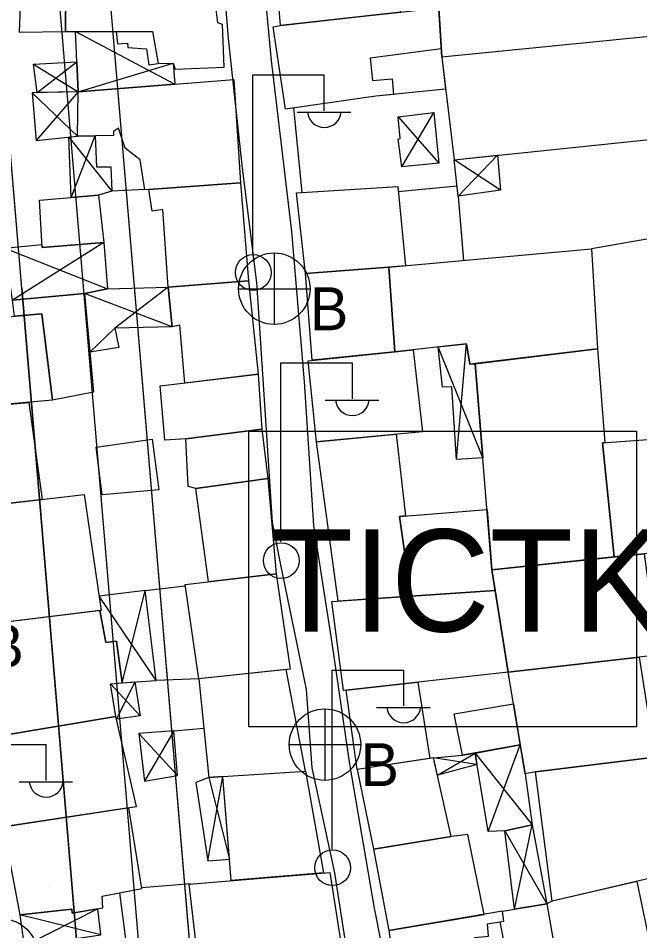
# Model space of a CAD drawing. Extents: x 417997 to 421451, y 4451742 to 4455216.
# Drawn here: x 419950.6 to 420011.5, y 4452584.5 to 4452673.8 of the extents above; entities that cross this region are included whole.
import ezdxf

# ---------------------------------------------------------------- set-up
doc = ezdxf.new("R2010")
doc.units = 0
for name, color, linetype in [('ADA', 7, 'Continuous'), ('ADAKENARI', 7, 'Continuous'), ('B_Harabe', 7, 'Continuous'), ('B_Mesken', 7, 'Continuous'), ('B_Sundurma', 7, 'Continuous'), ('B_Teras', 7, 'Continuous'), ('Default', 7, 'Continuous'), ('KALDIRIM', 7, 'Continuous'), ('LJ_SEMBOL', 7, 'Continuous'), ('PL_REKRASYON', 7, 'Continuous'), ('PL_TURZM', 7, 'Continuous'), ('S_Elektrik_Diregi', 7, 'Continuous'), ('S_Rogar_Kapagi_Buski', 7, 'Continuous'), ('Sinir_Cit_bir_taraf', 7, 'Continuous'), ('Sinir_Duvar_tek_tarafa_ait', 7, 'Continuous'), ('TR_PARKALANI', 7, 'Continuous'), ('TR_TİCK', 7, 'Continuous'), ('Yol_Sose', 7, 'Continuous')]:
    doc.layers.add(name, color=color, linetype=linetype)

# ---------------------------------------------------------------- blocks, each defined once
blk = doc.blocks.new('POINT_DISPLAY')
at = {"layer": 'Default'}
blk.add_line((0, 0), (0, 0), dxfattribs=at)

msp = doc.modelspace()

# ---------------------------------------------------------------- linework, layer by layer
at = {"layer": 'ADA'}
msp.add_line((419958.536, 4452688.24), (419975.571, 4452485.883), dxfattribs=at)
msp.add_line((419958.536, 4452688.24), (419975.571, 4452485.883), dxfattribs=at)
at = {"layer": 'ADAKENARI'}
for q in [(419947.651, 4452686.409), (419947.651, 4452686.409), (419964.61, 4452484.961), (419964.61, 4452484.961)]:
    msp.add_line((419950.937, 4452647.374), q, dxfattribs=at)
at = {"layer": 'B_Harabe'}
msp.add_lwpolyline([(420013.608, 4452577.74), (420011.198, 4452589.323), (420002.887, 4452587.383), (420002.349, 4452587.117), (420003.919, 4452578.141), (420003.442, 4452578.063), (420003.846, 4452575.684)], close=True, dxfattribs=at)
at = {"layer": 'B_Mesken'}
for points in [[(419992.073, 4452669.979), (419991.324, 4452682.084), (420026.062, 4452685.045), (420027.325, 4452673.209), (420015.2, 4452672.16), (420012.779, 4452672.022)], [(419947.866, 4452676.645), (419952.07, 4452676.389), (419951.788, 4452674.896), (419950.785, 4452674.924), (419950.691, 4452672.401), (419955.213, 4452672.467), (419955.267, 4452676.462), (419956.169, 4452676.456), (419956.162, 4452680.998), (419950.497, 4452681.688), (419950.422, 4452678.022), (419947.91, 4452678.448)], [(419976.064, 4452681.042), (419987.241, 4452682.093), (419988.024, 4452674.365), (419976.277, 4452673.079), (419975.945, 4452677.157), (419976.417, 4452677.254)], [(419956.169, 4452676.456), (419955.267, 4452676.462), (419955.213, 4452672.467), (419963.761, 4452672.496), (419964.308, 4452669.359), (419965.78, 4452669.385), (419965.971, 4452668.804), (419970.775, 4452668.999), (419970.608, 4452673.155), (419970.14, 4452673.334), (419969.652, 4452677.281), (419968.268, 4452677.03)], [(419988.024, 4452674.365), (419991.775, 4452674.801), (419992.073, 4452669.979), (419992.448, 4452666.834), (419985.619, 4452666.149), (419976.765, 4452664.888), (419975.55, 4452672.94), (419976.277, 4452673.079), (419984.402, 4452673.968)], [(420012.779, 4452672.022), (419992.073, 4452669.979), (419993.271, 4452659.926), (420012.739, 4452661.955), (420012.776, 4452664.089), (420015.107, 4452664.126), (420015.409, 4452669.147), (420012.924, 4452669.178)], [(419963.401, 4452657.036), (419962.989, 4452656.978), (419962.546, 4452659.933), (419961.055, 4452661.057), (419960.423, 4452663.008), (419959.936, 4452662.708), (419959.921, 4452662.302), (419956.393, 4452662.234), (419956.458, 4452666.592), (419971.701, 4452667.786), (419972.356, 4452657.661)], [(419965.291, 4452647.477), (419964.76, 4452655.077), (419963.714, 4452654.905), (419963.401, 4452657.036), (419972.356, 4452657.661), (419973.139, 4452648.094)], [(419978.744, 4452648.794), (419977.862, 4452656.705), (419987.762, 4452657.311), (419988.529, 4452649.568), (419986.897, 4452649.419)], [(419952.939, 4452651.361), (419952.666, 4452655.973), (419958.462, 4452656.476), (419958.97, 4452651.846)], [(419987.469, 4452641.146), (419986.897, 4452649.419), (420006.745, 4452651.222), (420007.329, 4452641.434), (419994.832, 4452639.915), (419994.489, 4452641.915)], [(419979.384, 4452640.312), (419978.744, 4452648.794), (419986.897, 4452649.419), (419987.469, 4452641.146)], [(419966.902, 4452638.084), (419966.436, 4452643.76), (419965.667, 4452643.597), (419965.291, 4452647.477), (419973.139, 4452648.094), (419974.097, 4452638.945)], [(419950.024, 4452646.193), (419957.088, 4452646.86), (419957.973, 4452637.176), (419953.956, 4452636.399), (419952.904, 4452644.857), (419950.248, 4452644.62)], [(419952.904, 4452644.857), (419953.956, 4452636.399), (419942.127, 4452635.358), (419941.118, 4452643.804)], [(419989.283, 4452641.344), (419990.19, 4452633.318), (419979.818, 4452632.336), (419978.988, 4452640.271), (419987.469, 4452641.146)], [(419996.989, 4452619.806), (419995.352, 4452639.978), (420007.329, 4452641.434), (420008.053, 4452632.242), (420007.802, 4452632.223), (420008.967, 4452621.07)], [(419967.003, 4452632.617), (419964.941, 4452632.488), (419964.507, 4452637.798), (419974.097, 4452638.945), (419974.453, 4452633.568)], [(419951.633, 4452636.195), (419952.932, 4452626.696), (419944.748, 4452625.743), (419942.901, 4452635.426)], [(419967.994, 4452627.776), (419967.235, 4452627.946), (419967.003, 4452632.617), (419974.453, 4452633.568), (419975.052, 4452628.74)], [(419981.925, 4452616.736), (419979.818, 4452632.336), (419987.59, 4452633.072), (419988.506, 4452625.079), (419987.922, 4452625.033), (419989.032, 4452617.217)], [(419963.697, 4452632.589), (419964.356, 4452627.633), (419958.827, 4452627.143), (419958.225, 4452631.819)], [(420008.967, 4452621.07), (420007.802, 4452632.223), (420013.595, 4452632.655), (420013.842, 4452631.381), (420021.49, 4452631.972), (420021.827, 4452622.684), (420018.07, 4452622.198), (420011.882, 4452621.378)], [(419969.231, 4452618.642), (419967.994, 4452627.776), (419975.052, 4452628.74), (419975.842, 4452619.4)], [(419944.748, 4452625.743), (419957.052, 4452627.176), (419958.726, 4452615.829), (419946.682, 4452614.363), (419946.082, 4452614.726), (419945.858, 4452616.473), (419946.181, 4452616.915)], [(419989.032, 4452617.217), (419987.922, 4452625.033), (419996.51, 4452625.716), (419996.989, 4452619.806), (419997.313, 4452617.777)], [(419998.585, 4452609.787), (419996.989, 4452619.806), (420011.882, 4452621.378), (420013.244, 4452611.476), (420011.406, 4452611.267)], [(419968.277, 4452609.15), (419966.931, 4452618.379), (419975.842, 4452619.4), (419977.211, 4452610.082)], [(419998.585, 4452609.787), (419982.439, 4452608.007), (419981.306, 4452616.694), (419997.313, 4452617.777)], [(419946.682, 4452614.363), (419948.036, 4452603.432), (419960.165, 4452605.46), (419959.636, 4452608.639), (419960.765, 4452608.747), (419960.227, 4452612.814), (419959.17, 4452612.686), (419958.577, 4452615.811)], [(420001.26, 4452600.052), (420000.227, 4452599.836), (419998.585, 4452609.787), (420011.406, 4452611.267), (420012.924, 4452601.488)], [(419968.277, 4452609.15), (419969.273, 4452599.484), (419970.637, 4452599.592), (419978.724, 4452600.09), (419976.825, 4452610.042)], [(419983.803, 4452600.258), (419982.72, 4452608.038), (419989.728, 4452608.81), (419990.904, 4452601.341)], [(419999.755, 4452602.692), (419994.099, 4452601.656), (419993.298, 4452605.716), (419999.094, 4452606.704)], [(419948.036, 4452603.432), (419949.124, 4452594.658), (419962.195, 4452596.633), (419960.165, 4452605.46)], [(419983.803, 4452600.258), (419985.399, 4452592.459), (419992.98, 4452593.707), (419991.274, 4452601.397)], [(420001.26, 4452600.052), (420014.792, 4452601.718), (420016.129, 4452590.474), (420002.887, 4452587.383)], [(419971.462, 4452589.397), (419970.637, 4452599.592), (419978.724, 4452600.09), (419980.481, 4452590.143)], [(419949.124, 4452594.658), (419950.761, 4452586.034), (419955.84, 4452586.616), (419955.884, 4452586.22), (419958.877, 4452586.733), (419958.828, 4452587.871), (419962.696, 4452588.613), (419961.429, 4452596.517)], [(419985.399, 4452592.459), (419986.875, 4452584.513), (419996.219, 4452586.091), (419994.639, 4452593.918), (419992.98, 4452593.707)], [(419968.309, 4452580.625), (419967.343, 4452589.056), (419981.111, 4452590.195), (419982.405, 4452581.872)], [(419998.012, 4452586.394), (420002.349, 4452587.117), (420003.919, 4452578.141), (419999.333, 4452577.392), (419997.803, 4452585.374), (419998.146, 4452585.428)], [(419986.875, 4452584.513), (419988.141, 4452575.682), (419996.133, 4452577.21), (419995.316, 4452583.82), (419996.662, 4452583.969), (419996.561, 4452585.18), (419998.146, 4452585.428), (419998.012, 4452586.394)]]:
    msp.add_lwpolyline(points, close=True, dxfattribs=at)
at = {"layer": 'B_Sundurma'}
for p, q in [((419956.203, 4452672.47), (419965.937, 4452667.335)), ((419952.091, 4452669.287), (419956.458, 4452666.592)), ((419952.453, 4452666.503), (419956.331, 4452669.512)), ((419956.458, 4452666.592), (419965.78, 4452669.385)), ((419951.96, 4452666.492), (419956.393, 4452662.234)), ((419956.458, 4452666.592), (419952.338, 4452661.805)), ((419988.157, 4452659.228), (419991.303, 4452664.566)), ((419987.787, 4452664.125), (419991.783, 4452659.601)), ((419955.539, 4452662.144), (419959.777, 4452656.854)), ((419955.788, 4452656.244), (419958.121, 4452662.267)), ((419997.826, 4452656.942), (419993.271, 4452659.926)), ((419997.519, 4452660.369), (419993.676, 4452656.366)), ((419958.97, 4452651.846), (419950.024, 4452646.193)), ((419949.297, 4452651.283), (419959.352, 4452647.295)), ((419965.291, 4452647.477), (419960.061, 4452643.458)), ((419965.667, 4452643.597), (419957.088, 4452646.86)), ((419960.061, 4452643.458), (419957.614, 4452641.103)), ((419996.099, 4452630.775), (419991.726, 4452641.612)), ((419993.506, 4452630.594), (419994.489, 4452641.915)), ((419964.09, 4452608.975), (419958.521, 4452617.219)), ((419960.765, 4452608.747), (419963.032, 4452617.771)), ((419962.549, 4452605.533), (419959.636, 4452608.639)), ((419962.013, 4452608.832), (419960.224, 4452605.201)), ((419962.419, 4452603.78), (419966.206, 4452599.68)), ((419965.82, 4452604.046), (419962.974, 4452599.126)), ((419996.61, 4452594.197), (419999.755, 4452602.692)), ((419991.65, 4452599.701), (419995.327, 4452601.881)), ((419995.327, 4452601.881), (420000.925, 4452594.862)), ((419995.512, 4452600.773), (419991.274, 4452601.397)), ((419969.169, 4452591.339), (419970.637, 4452599.592)), ((419969.273, 4452599.484), (419971.291, 4452591.51)), ((419999.209, 4452586.594), (420000.925, 4452594.862)), ((419998.245, 4452594.254), (420002.349, 4452587.117)), ((419958.382, 4452586.649), (419951.167, 4452582.968)), ((419958.67, 4452584.087), (419950.761, 4452586.034))]:
    msp.add_line(p, q, dxfattribs=at)
for points in [[(419956.458, 4452666.592), (419956.203, 4452672.47), (419960.185, 4452672.484), (419960.302, 4452671.281), (419961.284, 4452671.342), (419961.339, 4452670.901), (419963.153, 4452670.771), (419963.39, 4452669.211), (419964.308, 4452669.359), (419965.78, 4452669.385), (419965.937, 4452667.335)], [(419952.453, 4452666.503), (419952.091, 4452669.287), (419956.331, 4452669.512), (419956.458, 4452666.592)], [(419956.458, 4452666.592), (419951.96, 4452666.492), (419952.338, 4452661.805), (419956.393, 4452662.234)], [(419988.157, 4452659.228), (419987.812, 4452661.948), (419987.992, 4452662.017), (419987.787, 4452664.125), (419991.303, 4452664.566), (419991.783, 4452659.601)], [(419955.788, 4452656.244), (419955.539, 4452662.144), (419956.393, 4452662.234), (419958.121, 4452662.267), (419958.262, 4452659.244), (419959.653, 4452659.232), (419959.777, 4452656.854), (419958.462, 4452656.476)], [(419997.519, 4452660.369), (419997.826, 4452656.942), (419993.676, 4452656.366), (419993.271, 4452659.926)], [(419949.297, 4452651.283), (419952.921, 4452651.655), (419952.939, 4452651.361), (419958.97, 4452651.846), (419959.352, 4452647.295), (419957.088, 4452646.86), (419950.024, 4452646.193)], [(419959.352, 4452647.295), (419965.291, 4452647.477), (419965.667, 4452643.597), (419960.061, 4452643.458), (419960.442, 4452641.556), (419957.614, 4452641.103), (419957.088, 4452646.86), (419959.352, 4452647.295)], [(419996.099, 4452630.775), (419993.506, 4452630.594), (419993.048, 4452637.717), (419992.131, 4452637.68), (419991.726, 4452641.612), (419994.489, 4452641.915), (419994.832, 4452639.915), (419995.352, 4452639.978)], [(419960.765, 4452608.747), (419964.09, 4452608.975), (419963.032, 4452617.771), (419958.521, 4452617.219), (419958.726, 4452615.829), (419958.577, 4452615.811), (419959.17, 4452612.686), (419960.227, 4452612.814)], [(419962.013, 4452608.832), (419962.549, 4452605.533), (419960.224, 4452605.201), (419960.165, 4452605.46), (419959.636, 4452608.639), (419960.765, 4452608.747)], [(419965.82, 4452604.046), (419962.419, 4452603.78), (419962.974, 4452599.126), (419966.206, 4452599.68)], [(419998.245, 4452594.254), (419996.61, 4452594.197), (419995.327, 4452601.881), (419999.755, 4452602.692), (420000.227, 4452599.836), (420000.925, 4452594.862)], [(419995.512, 4452600.773), (419991.65, 4452599.701), (419991.274, 4452601.397), (419994.099, 4452601.656), (419995.327, 4452601.881)], [(419969.273, 4452599.484), (419968, 4452599.008), (419969.169, 4452591.339), (419971.291, 4452591.51), (419970.637, 4452599.592)], [(419999.209, 4452586.594), (419998.245, 4452594.254), (420000.925, 4452594.862), (420002.349, 4452587.117)], [(419958.67, 4452584.087), (419958.382, 4452586.649), (419955.884, 4452586.22), (419955.84, 4452586.616), (419950.761, 4452586.034), (419951.167, 4452582.968)]]:
    msp.add_lwpolyline(points, close=True, dxfattribs=at)
at = {"layer": 'B_Teras'}
msp.add_lwpolyline([(419992.024, 4452670.777), (419985.066, 4452669.883), (419985.296, 4452667.681), (419987.206, 4452667.836), (419987.343, 4452666.322), (419985.619, 4452666.149), (419976.765, 4452664.888), (419975.55, 4452672.94), (419976.277, 4452673.079), (419984.402, 4452673.968), (419988.024, 4452674.365), (419991.775, 4452674.801)], close=True, dxfattribs=at)
at = {"layer": 'KALDIRIM'}
msp.add_line((419953.355, 4452690.175), (419970.589, 4452485.464), dxfattribs=at)
msp.add_line((419953.355, 4452690.175), (419970.589, 4452485.464), dxfattribs=at)
at = {"layer": 'LJ_SEMBOL'}
msp.add_lwpolyline([(419973.193, 4452633.384), (420011.125, 4452633.384), (420011.125, 4452604.446), (419973.193, 4452604.446)], close=True, dxfattribs=at)
msp.add_lwpolyline([(419973.193, 4452633.384), (420011.125, 4452633.384), (420011.125, 4452604.446), (419973.193, 4452604.446)], close=True, dxfattribs=at)
at = {"layer": 'PL_REKRASYON'}
for points in [[(419950.937, 4452647.374), (419947.651, 4452686.409)], [(419950.937, 4452647.374), (419947.651, 4452686.409)], [(419976.956, 4452338.441), (419968.578, 4452437.869), (419964.61, 4452484.96), (419950.937, 4452647.374)], [(419976.956, 4452338.441), (419968.578, 4452437.869), (419964.61, 4452484.96), (419950.937, 4452647.374)]]:
    msp.add_lwpolyline(points, dxfattribs=at)
at = {"layer": 'PL_TURZM'}
msp.add_lwpolyline([(419958.536, 4452688.24), (419975.571, 4452485.883), (419976.118, 4452479.396), (420043.833, 4452477.118), (420040.606, 4452486.64), (420032.782, 4452517.199), (420030.683, 4452526.968), (420025.193, 4452558.481), (420023.738, 4452568.371), (420022.737, 4452576.698), (420021.093, 4452598.649), (420019.91, 4452628.227), (420020.438, 4452652.348), (420021.459, 4452669.207), (420023.788, 4452704.811), (420019.266, 4452708.582), (419962.966, 4452694.44), (419958.536, 4452688.24)], dxfattribs=at)
msp.add_lwpolyline([(419958.536, 4452688.24), (419975.571, 4452485.883), (419976.118, 4452479.396), (420043.833, 4452477.118), (420040.606, 4452486.64), (420032.782, 4452517.199), (420030.683, 4452526.968), (420025.193, 4452558.481), (420023.738, 4452568.371), (420022.737, 4452576.698), (420021.093, 4452598.649), (420019.91, 4452628.227), (420020.438, 4452652.348), (420021.459, 4452669.207), (420023.788, 4452704.811), (420019.266, 4452708.582), (419962.966, 4452694.44), (419958.536, 4452688.24)], dxfattribs=at)
at = {"layer": 'S_Elektrik_Diregi'}
for p, q in [((419973.571, 4452650.733), (419973.571, 4452668.233)), ((419973.571, 4452668.233), (419980.571, 4452668.233)), ((419980.571, 4452664.733), (419980.571, 4452668.233)), ((419977.911, 4452664.593), (419983.161, 4452664.593)), ((419976.316, 4452622.545), (419976.316, 4452640.045)), ((419976.316, 4452640.045), (419983.316, 4452640.045)), ((419983.316, 4452636.545), (419983.316, 4452640.045)), ((419980.656, 4452636.405), (419985.906, 4452636.405)), ((419981.348, 4452592.489), (419981.348, 4452609.989)), ((419981.348, 4452609.989), (419988.348, 4452609.989)), ((419988.348, 4452606.489), (419988.348, 4452609.989)), ((419985.688, 4452606.349), (419990.938, 4452606.349)), ((419946.333, 4452602.707), (419953.333, 4452602.707)), ((419953.333, 4452599.207), (419953.333, 4452602.707)), ((419950.673, 4452599.067), (419955.923, 4452599.067))]:
    msp.add_line(p, q, dxfattribs=at)
for centre in [(419973.607, 4452648.898), (419976.352, 4452620.709), (419981.384, 4452590.653)]:
    msp.add_circle(centre, 1.75, dxfattribs=at)
for centre in [(419980.572, 4452664.746), (419983.317, 4452636.558), (419988.348, 4452606.502), (419953.334, 4452599.22)]:
    msp.add_arc(centre, 1.658, 184.83843, 355.14641, dxfattribs=at)
at = {"layer": 'S_Rogar_Kapagi_Buski'}
for p, q in [((419975.672, 4452650.815), (419975.672, 4452643.815)), ((419972.172, 4452647.315), (419979.172, 4452647.315)), ((419980.632, 4452606.205), (419980.632, 4452599.205)), ((419977.132, 4452602.705), (419984.132, 4452602.705))]:
    msp.add_line(p, q, dxfattribs=at)
for centre in [(419975.672, 4452647.315), (419980.632, 4452602.705), (419948.972, 4452582.155)]:
    msp.add_circle(centre, 3.5, dxfattribs=at)
at = {"layer": 'Sinir_Cit_bir_taraf'}
msp.add_lwpolyline([(419978.417, 4452656.739), (419977.578, 4452665.003)], dxfattribs=at)
at = {"layer": 'Sinir_Duvar_tek_tarafa_ait'}
for points in [[(419987.811, 4452656.822), (419993.56, 4452657.392)], [(419962.982, 4452657.023), (419959.743, 4452656.852)], [(419993.676, 4452656.366), (419994.203, 4452650.083)], [(420012.152, 4452652.152), (420006.745, 4452651.222)], [(419963.032, 4452617.771), (419966.95, 4452618.25)], [(419968.277, 4452609.15), (419964.09, 4452608.975)], [(419965.82, 4452604.046), (419968.774, 4452604.328)], [(419967.488, 4452589.068), (419962.685, 4452588.677)], [(419961.574, 4452580.442), (419960.547, 4452588.201)]]:
    msp.add_lwpolyline(points, dxfattribs=at)
at = {"layer": 'TR_TİCK'}
for points in [[(420019.266, 4452708.582), (419962.966, 4452694.44), (419958.536, 4452688.24), (419975.571, 4452485.883), (419976.118, 4452479.396), (420043.833, 4452477.118), (420040.606, 4452486.64), (420032.782, 4452517.199), (420030.683, 4452526.968), (420025.193, 4452558.481), (420023.738, 4452568.371), (420022.737, 4452576.698), (420021.093, 4452598.649), (420019.91, 4452628.227), (420020.438, 4452652.348), (420021.459, 4452669.207), (420023.788, 4452704.811), (420019.266, 4452708.582)], [(420019.266, 4452708.582), (419962.966, 4452694.44), (419958.536, 4452688.24), (419975.571, 4452485.883), (419976.118, 4452479.396), (420043.833, 4452477.118), (420040.606, 4452486.64), (420032.782, 4452517.199), (420030.683, 4452526.968), (420025.193, 4452558.481), (420023.738, 4452568.371), (420022.737, 4452576.698), (420021.093, 4452598.649), (420019.91, 4452628.227), (420020.438, 4452652.348), (420021.459, 4452669.207), (420023.788, 4452704.811), (420019.266, 4452708.582)], [(419973.193, 4452604.446), (419973.193, 4452633.384), (420011.125, 4452633.384), (420011.125, 4452604.446), (419973.193, 4452604.446)], [(419973.193, 4452604.446), (419973.193, 4452633.384), (420011.125, 4452633.384), (420011.125, 4452604.446), (419973.193, 4452604.446)]]:
    msp.add_lwpolyline(points, dxfattribs=at)
at = {"layer": 'Yol_Sose'}
for points in [[(419967.286, 4452687.414), (419968.592, 4452685.576), (419969.645, 4452682.951), (419970.669, 4452677.877), (419971.163, 4452671.812), (419972.513, 4452659.116), (419973.932, 4452647.906), (419974.793, 4452634.963), (419975.452, 4452624.429), (419976.237, 4452620.467), (419978.797, 4452608.089), (419979.352, 4452600.445), (419981.581, 4452590.17), (419984.328, 4452572.216), (419987.389, 4452556.389), (419992.238, 4452534.503), (419996.072, 4452516.843), (419997.682, 4452507.964), (419997.879, 4452500.71), (419996.481, 4452498.928)], [(420004.102, 4452494.842), (420001.68, 4452508.502), (420000.057, 4452517.548), (419998.848, 4452522.676), (419996.596, 4452532.468), (419993.79, 4452545.087), (419990.924, 4452557.663), (419988.187, 4452573.039), (419985.496, 4452586.71), (419983.078, 4452600.803), (419981.309, 4452612.861), (419979.554, 4452624.155), (419978.614, 4452638.209), (419977.405, 4452652.92), (419975.393, 4452669.636), (419973.945, 4452685.236)]]:
    msp.add_lwpolyline(points, dxfattribs=at)

# ---------------------------------------------------------------- block references
at = {"layer": 'TR_PARKALANI', "xscale": 0.1, "yscale": 0.10000000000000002}
msp.add_blockref('POINT_DISPLAY', (419953.553, 4452588.674), dxfattribs=at)
msp.add_blockref('POINT_DISPLAY', (419953.553, 4452588.674), dxfattribs=at)

# ---------------------------------------------------------------- texts
at = {"layer": 'LJ_SEMBOL'}
msp.add_text('TICTK', height=10, dxfattribs=at).set_placement((419975.22, 4452613.766))
msp.add_text('TICTK', height=10, dxfattribs=at).set_placement((419975.22, 4452613.766))
at = {"layer": 'S_Rogar_Kapagi_Buski'}
for p in [(419979.172, 4452643.25), (419947.403, 4452610.257), (419984.132, 4452598.641)]:
    msp.add_text('B', height=4.2, dxfattribs=at).set_placement(p)

doc.saveas('drawing.dxf')
